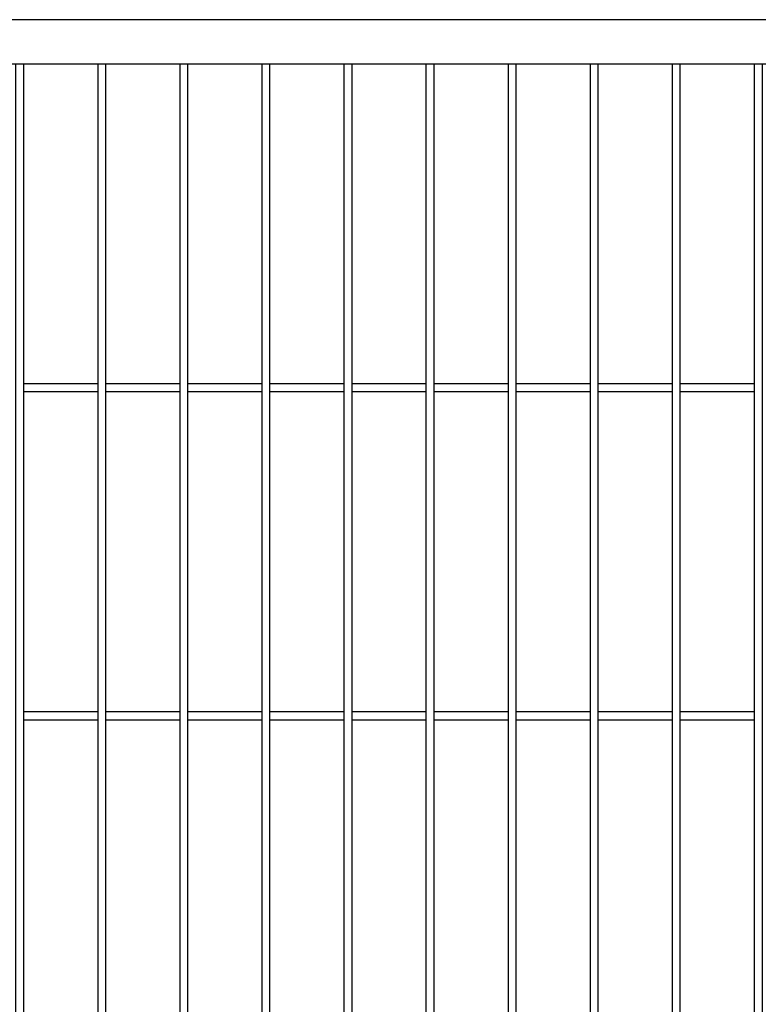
# Model space of a CAD drawing. Header units: inches. Extents: x 43593 to 117387, y -66787 to -26237.
# Tile 280 of 340: x 51089 to 51179, y -27660 to -27540. Entities that reach past the tile are written whole.
import ezdxf

# ---------------------------------------------------------------- set-up
doc = ezdxf.new("R2010")
doc.units = ezdxf.units.IN
doc.header["$MEASUREMENT"] = 0
doc.layers.add('AW OGRODZENIA', color=253, linetype='Continuous')

msp = doc.modelspace()

# ---------------------------------------------------------------- linework, layer by layer
at = {"layer": 'AW OGRODZENIA'}
for p, q in [((51089.776, -27584.469), (51098.784, -27584.469)), ((51089.776, -27584.469), (51098.784, -27584.469)), ((51089.776, -27584.469), (51098.784, -27584.469)), ((51089.776, -27584.469), (51098.784, -27584.469)), ((51089.776, -27584.469), (51098.784, -27584.469)), ((51089.776, -27584.469), (51098.784, -27584.469)), ((51089.776, -27584.469), (51098.784, -27584.469)), ((51089.776, -27584.469), (51098.784, -27584.469)), ((51089.776, -27584.469), (51098.784, -27584.469)), ((51089.776, -27584.469), (51098.784, -27584.469)), ((51089.776, -27584.469), (51098.784, -27584.469)), ((51089.776, -27584.469), (51098.784, -27584.469)), ((51089.776, -27584.469), (51098.784, -27584.469)), ((51089.776, -27584.469), (51098.784, -27584.469)), ((51089.776, -27584.469), (51098.784, -27584.469)), ((51089.776, -27584.469), (51098.784, -27584.469)), ((51089.776, -27584.469), (51098.784, -27584.469)), ((51089.776, -27584.469), (51098.784, -27584.469)), ((51089.776, -27584.469), (51098.784, -27584.469)), ((51089.776, -27584.469), (51098.784, -27584.469)), ((51089.776, -27584.469), (51098.784, -27584.469)), ((51089.776, -27584.469), (51098.784, -27584.469)), ((51089.776, -27584.469), (51098.784, -27584.469)), ((51089.776, -27584.469), (51098.784, -27584.469)), ((51089.776, -27584.469), (51098.784, -27584.469)), ((51089.776, -27585.469), (51098.784, -27585.469)), ((51089.776, -27585.469), (51098.784, -27585.469)), ((51089.776, -27585.469), (51098.784, -27585.469)), ((51089.776, -27585.469), (51098.784, -27585.469)), ((51089.776, -27585.469), (51098.784, -27585.469)), ((51089.776, -27585.469), (51098.784, -27585.469)), ((51089.776, -27585.469), (51098.784, -27585.469)), ((51089.776, -27585.469), (51098.784, -27585.469)), ((51089.776, -27585.469), (51098.784, -27585.469)), ((51089.776, -27585.469), (51098.784, -27585.469)), ((51089.776, -27585.469), (51098.784, -27585.469)), ((51089.776, -27585.469), (51098.784, -27585.469)), ((51089.776, -27585.469), (51098.784, -27585.469)), ((51089.776, -27585.469), (51098.784, -27585.469)), ((51089.776, -27585.469), (51098.784, -27585.469)), ((51089.776, -27585.469), (51098.784, -27585.469)), ((51089.776, -27585.469), (51098.784, -27585.469)), ((51089.776, -27585.469), (51098.784, -27585.469)), ((51089.776, -27585.469), (51098.784, -27585.469)), ((51089.776, -27585.469), (51098.784, -27585.469)), ((51089.776, -27585.469), (51098.784, -27585.469)), ((51089.776, -27585.469), (51098.784, -27585.469)), ((51089.776, -27585.469), (51098.784, -27585.469)), ((51089.776, -27585.469), (51098.784, -27585.469)), ((51089.776, -27585.469), (51098.784, -27585.469)), ((51099.776, -27584.469), (51108.784, -27584.469)), ((51099.776, -27584.469), (51108.784, -27584.469)), ((51099.776, -27584.469), (51108.784, -27584.469)), ((51099.776, -27584.469), (51108.784, -27584.469)), ((51099.776, -27584.469), (51108.784, -27584.469)), ((51099.776, -27584.469), (51108.784, -27584.469)), ((51099.776, -27584.469), (51108.784, -27584.469)), ((51099.776, -27584.469), (51108.784, -27584.469)), ((51099.776, -27584.469), (51108.784, -27584.469)), ((51099.776, -27584.469), (51108.784, -27584.469)), ((51099.776, -27584.469), (51108.784, -27584.469)), ((51099.776, -27584.469), (51108.784, -27584.469)), ((51099.776, -27584.469), (51108.784, -27584.469)), ((51099.776, -27584.469), (51108.784, -27584.469)), ((51099.776, -27584.469), (51108.784, -27584.469)), ((51099.776, -27584.469), (51108.784, -27584.469)), ((51099.776, -27584.469), (51108.784, -27584.469)), ((51099.776, -27584.469), (51108.784, -27584.469)), ((51099.776, -27584.469), (51108.784, -27584.469)), ((51099.776, -27584.469), (51108.784, -27584.469)), ((51099.776, -27584.469), (51108.784, -27584.469)), ((51099.776, -27584.469), (51108.784, -27584.469)), ((51099.776, -27584.469), (51108.784, -27584.469)), ((51099.776, -27584.469), (51108.784, -27584.469)), ((51099.776, -27584.469), (51108.784, -27584.469)), ((51099.776, -27585.469), (51108.784, -27585.469)), ((51099.776, -27585.469), (51108.784, -27585.469)), ((51099.776, -27585.469), (51108.784, -27585.469)), ((51099.776, -27585.469), (51108.784, -27585.469)), ((51099.776, -27585.469), (51108.784, -27585.469)), ((51099.776, -27585.469), (51108.784, -27585.469)), ((51099.776, -27585.469), (51108.784, -27585.469)), ((51099.776, -27585.469), (51108.784, -27585.469)), ((51099.776, -27585.469), (51108.784, -27585.469)), ((51099.776, -27585.469), (51108.784, -27585.469)), ((51099.776, -27585.469), (51108.784, -27585.469)), ((51099.776, -27585.469), (51108.784, -27585.469)), ((51099.776, -27585.469), (51108.784, -27585.469)), ((51099.776, -27585.469), (51108.784, -27585.469)), ((51099.776, -27585.469), (51108.784, -27585.469)), ((51099.776, -27585.469), (51108.784, -27585.469)), ((51099.776, -27585.469), (51108.784, -27585.469)), ((51099.776, -27585.469), (51108.784, -27585.469)), ((51099.776, -27585.469), (51108.784, -27585.469)), ((51099.776, -27585.469), (51108.784, -27585.469)), ((51099.776, -27585.469), (51108.784, -27585.469)), ((51099.776, -27585.469), (51108.784, -27585.469)), ((51099.776, -27585.469), (51108.784, -27585.469)), ((51099.776, -27585.469), (51108.784, -27585.469)), ((51099.776, -27585.469), (51108.784, -27585.469)), ((51109.776, -27584.469), (51118.784, -27584.469)), ((51109.776, -27584.469), (51118.784, -27584.469)), ((51109.776, -27584.469), (51118.784, -27584.469)), ((51109.776, -27584.469), (51118.784, -27584.469)), ((51109.776, -27584.469), (51118.784, -27584.469)), ((51109.776, -27584.469), (51118.784, -27584.469)), ((51109.776, -27584.469), (51118.784, -27584.469)), ((51109.776, -27584.469), (51118.784, -27584.469)), ((51109.776, -27584.469), (51118.784, -27584.469)), ((51109.776, -27584.469), (51118.784, -27584.469)), ((51109.776, -27584.469), (51118.784, -27584.469)), ((51109.776, -27584.469), (51118.784, -27584.469)), ((51109.776, -27584.469), (51118.784, -27584.469)), ((51109.776, -27584.469), (51118.784, -27584.469)), ((51109.776, -27584.469), (51118.784, -27584.469)), ((51109.776, -27584.469), (51118.784, -27584.469)), ((51109.776, -27584.469), (51118.784, -27584.469)), ((51109.776, -27584.469), (51118.784, -27584.469)), ((51109.776, -27584.469), (51118.784, -27584.469)), ((51109.776, -27584.469), (51118.784, -27584.469)), ((51109.776, -27584.469), (51118.784, -27584.469)), ((51109.776, -27584.469), (51118.784, -27584.469)), ((51109.776, -27584.469), (51118.784, -27584.469)), ((51109.776, -27584.469), (51118.784, -27584.469)), ((51109.776, -27584.469), (51118.784, -27584.469)), ((51109.776, -27585.469), (51118.784, -27585.469)), ((51109.776, -27585.469), (51118.784, -27585.469)), ((51109.776, -27585.469), (51118.784, -27585.469)), ((51109.776, -27585.469), (51118.784, -27585.469)), ((51109.776, -27585.469), (51118.784, -27585.469)), ((51109.776, -27585.469), (51118.784, -27585.469)), ((51109.776, -27585.469), (51118.784, -27585.469)), ((51109.776, -27585.469), (51118.784, -27585.469)), ((51109.776, -27585.469), (51118.784, -27585.469)), ((51109.776, -27585.469), (51118.784, -27585.469)), ((51109.776, -27585.469), (51118.784, -27585.469)), ((51109.776, -27585.469), (51118.784, -27585.469)), ((51109.776, -27585.469), (51118.784, -27585.469)), ((51109.776, -27585.469), (51118.784, -27585.469)), ((51109.776, -27585.469), (51118.784, -27585.469)), ((51109.776, -27585.469), (51118.784, -27585.469)), ((51109.776, -27585.469), (51118.784, -27585.469)), ((51109.776, -27585.469), (51118.784, -27585.469)), ((51109.776, -27585.469), (51118.784, -27585.469)), ((51109.776, -27585.469), (51118.784, -27585.469)), ((51109.776, -27585.469), (51118.784, -27585.469)), ((51109.776, -27585.469), (51118.784, -27585.469)), ((51109.776, -27585.469), (51118.784, -27585.469)), ((51109.776, -27585.469), (51118.784, -27585.469)), ((51109.776, -27585.469), (51118.784, -27585.469)), ((51119.776, -27584.469), (51128.784, -27584.469)), ((51119.776, -27584.469), (51128.784, -27584.469)), ((51119.776, -27584.469), (51128.784, -27584.469)), ((51119.776, -27584.469), (51128.784, -27584.469)), ((51119.776, -27584.469), (51128.784, -27584.469)), ((51119.776, -27584.469), (51128.784, -27584.469)), ((51119.776, -27584.469), (51128.784, -27584.469)), ((51119.776, -27584.469), (51128.784, -27584.469)), ((51119.776, -27584.469), (51128.784, -27584.469)), ((51119.776, -27584.469), (51128.784, -27584.469)), ((51119.776, -27584.469), (51128.784, -27584.469)), ((51119.776, -27584.469), (51128.784, -27584.469)), ((51119.776, -27584.469), (51128.784, -27584.469)), ((51119.776, -27584.469), (51128.784, -27584.469)), ((51119.776, -27584.469), (51128.784, -27584.469)), ((51119.776, -27584.469), (51128.784, -27584.469)), ((51119.776, -27584.469), (51128.784, -27584.469)), ((51119.776, -27584.469), (51128.784, -27584.469)), ((51119.776, -27584.469), (51128.784, -27584.469)), ((51119.776, -27584.469), (51128.784, -27584.469)), ((51119.776, -27584.469), (51128.784, -27584.469)), ((51119.776, -27584.469), (51128.784, -27584.469)), ((51119.776, -27584.469), (51128.784, -27584.469)), ((51119.776, -27584.469), (51128.784, -27584.469)), ((51119.776, -27584.469), (51128.784, -27584.469)), ((51119.776, -27585.469), (51128.784, -27585.469)), ((51119.776, -27585.469), (51128.784, -27585.469)), ((51119.776, -27585.469), (51128.784, -27585.469)), ((51119.776, -27585.469), (51128.784, -27585.469)), ((51119.776, -27585.469), (51128.784, -27585.469)), ((51119.776, -27585.469), (51128.784, -27585.469)), ((51119.776, -27585.469), (51128.784, -27585.469)), ((51119.776, -27585.469), (51128.784, -27585.469)), ((51119.776, -27585.469), (51128.784, -27585.469)), ((51119.776, -27585.469), (51128.784, -27585.469)), ((51119.776, -27585.469), (51128.784, -27585.469)), ((51119.776, -27585.469), (51128.784, -27585.469)), ((51119.776, -27585.469), (51128.784, -27585.469)), ((51119.776, -27585.469), (51128.784, -27585.469)), ((51119.776, -27585.469), (51128.784, -27585.469)), ((51119.776, -27585.469), (51128.784, -27585.469)), ((51119.776, -27585.469), (51128.784, -27585.469)), ((51119.776, -27585.469), (51128.784, -27585.469)), ((51119.776, -27585.469), (51128.784, -27585.469)), ((51119.776, -27585.469), (51128.784, -27585.469)), ((51119.776, -27585.469), (51128.784, -27585.469)), ((51119.776, -27585.469), (51128.784, -27585.469)), ((51119.776, -27585.469), (51128.784, -27585.469)), ((51119.776, -27585.469), (51128.784, -27585.469)), ((51119.776, -27585.469), (51128.784, -27585.469)), ((51129.776, -27584.469), (51138.784, -27584.469)), ((51129.776, -27584.469), (51138.784, -27584.469)), ((51129.776, -27584.469), (51138.784, -27584.469)), ((51129.776, -27584.469), (51138.784, -27584.469)), ((51129.776, -27584.469), (51138.784, -27584.469)), ((51129.776, -27584.469), (51138.784, -27584.469)), ((51129.776, -27584.469), (51138.784, -27584.469)), ((51129.776, -27584.469), (51138.784, -27584.469)), ((51129.776, -27584.469), (51138.784, -27584.469)), ((51129.776, -27584.469), (51138.784, -27584.469)), ((51129.776, -27584.469), (51138.784, -27584.469)), ((51129.776, -27584.469), (51138.784, -27584.469)), ((51129.776, -27584.469), (51138.784, -27584.469)), ((51129.776, -27584.469), (51138.784, -27584.469)), ((51129.776, -27584.469), (51138.784, -27584.469)), ((51129.776, -27584.469), (51138.784, -27584.469)), ((51129.776, -27584.469), (51138.784, -27584.469)), ((51129.776, -27584.469), (51138.784, -27584.469)), ((51129.776, -27584.469), (51138.784, -27584.469)), ((51129.776, -27584.469), (51138.784, -27584.469)), ((51129.776, -27584.469), (51138.784, -27584.469)), ((51129.776, -27584.469), (51138.784, -27584.469)), ((51129.776, -27584.469), (51138.784, -27584.469)), ((51129.776, -27584.469), (51138.784, -27584.469)), ((51129.776, -27584.469), (51138.784, -27584.469)), ((51129.776, -27585.469), (51138.784, -27585.469)), ((51129.776, -27585.469), (51138.784, -27585.469)), ((51129.776, -27585.469), (51138.784, -27585.469)), ((51129.776, -27585.469), (51138.784, -27585.469)), ((51129.776, -27585.469), (51138.784, -27585.469)), ((51129.776, -27585.469), (51138.784, -27585.469)), ((51129.776, -27585.469), (51138.784, -27585.469)), ((51129.776, -27585.469), (51138.784, -27585.469)), ((51129.776, -27585.469), (51138.784, -27585.469)), ((51129.776, -27585.469), (51138.784, -27585.469)), ((51129.776, -27585.469), (51138.784, -27585.469)), ((51129.776, -27585.469), (51138.784, -27585.469)), ((51129.776, -27585.469), (51138.784, -27585.469)), ((51129.776, -27585.469), (51138.784, -27585.469)), ((51129.776, -27585.469), (51138.784, -27585.469)), ((51129.776, -27585.469), (51138.784, -27585.469)), ((51129.776, -27585.469), (51138.784, -27585.469)), ((51129.776, -27585.469), (51138.784, -27585.469)), ((51129.776, -27585.469), (51138.784, -27585.469)), ((51129.776, -27585.469), (51138.784, -27585.469)), ((51129.776, -27585.469), (51138.784, -27585.469)), ((51129.776, -27585.469), (51138.784, -27585.469)), ((51129.776, -27585.469), (51138.784, -27585.469)), ((51129.776, -27585.469), (51138.784, -27585.469)), ((51129.776, -27585.469), (51138.784, -27585.469)), ((51139.776, -27584.469), (51148.784, -27584.469)), ((51139.776, -27584.469), (51148.784, -27584.469)), ((51139.776, -27584.469), (51148.784, -27584.469)), ((51139.776, -27584.469), (51148.784, -27584.469)), ((51139.776, -27584.469), (51148.784, -27584.469)), ((51139.776, -27584.469), (51148.784, -27584.469)), ((51139.776, -27584.469), (51148.784, -27584.469)), ((51139.776, -27584.469), (51148.784, -27584.469)), ((51139.776, -27584.469), (51148.784, -27584.469)), ((51139.776, -27584.469), (51148.784, -27584.469)), ((51139.776, -27584.469), (51148.784, -27584.469)), ((51139.776, -27584.469), (51148.784, -27584.469)), ((51139.776, -27584.469), (51148.784, -27584.469)), ((51139.776, -27584.469), (51148.784, -27584.469)), ((51139.776, -27584.469), (51148.784, -27584.469)), ((51139.776, -27584.469), (51148.784, -27584.469)), ((51139.776, -27584.469), (51148.784, -27584.469)), ((51139.776, -27584.469), (51148.784, -27584.469)), ((51139.776, -27584.469), (51148.784, -27584.469)), ((51139.776, -27584.469), (51148.784, -27584.469)), ((51139.776, -27584.469), (51148.784, -27584.469)), ((51139.776, -27584.469), (51148.784, -27584.469)), ((51139.776, -27584.469), (51148.784, -27584.469)), ((51139.776, -27584.469), (51148.784, -27584.469)), ((51139.776, -27584.469), (51148.784, -27584.469)), ((51139.776, -27585.469), (51148.784, -27585.469)), ((51139.776, -27585.469), (51148.784, -27585.469)), ((51139.776, -27585.469), (51148.784, -27585.469)), ((51139.776, -27585.469), (51148.784, -27585.469)), ((51139.776, -27585.469), (51148.784, -27585.469)), ((51139.776, -27585.469), (51148.784, -27585.469)), ((51139.776, -27585.469), (51148.784, -27585.469)), ((51139.776, -27585.469), (51148.784, -27585.469)), ((51139.776, -27585.469), (51148.784, -27585.469)), ((51139.776, -27585.469), (51148.784, -27585.469)), ((51139.776, -27585.469), (51148.784, -27585.469)), ((51139.776, -27585.469), (51148.784, -27585.469)), ((51139.776, -27585.469), (51148.784, -27585.469)), ((51139.776, -27585.469), (51148.784, -27585.469)), ((51139.776, -27585.469), (51148.784, -27585.469)), ((51139.776, -27585.469), (51148.784, -27585.469)), ((51139.776, -27585.469), (51148.784, -27585.469)), ((51139.776, -27585.469), (51148.784, -27585.469)), ((51139.776, -27585.469), (51148.784, -27585.469)), ((51139.776, -27585.469), (51148.784, -27585.469)), ((51139.776, -27585.469), (51148.784, -27585.469)), ((51139.776, -27585.469), (51148.784, -27585.469)), ((51139.776, -27585.469), (51148.784, -27585.469)), ((51139.776, -27585.469), (51148.784, -27585.469)), ((51139.776, -27585.469), (51148.784, -27585.469)), ((51149.776, -27584.469), (51158.784, -27584.469)), ((51149.776, -27584.469), (51158.784, -27584.469)), ((51149.776, -27584.469), (51158.784, -27584.469)), ((51149.776, -27584.469), (51158.784, -27584.469)), ((51149.776, -27584.469), (51158.784, -27584.469)), ((51149.776, -27584.469), (51158.784, -27584.469)), ((51149.776, -27584.469), (51158.784, -27584.469)), ((51149.776, -27584.469), (51158.784, -27584.469)), ((51149.776, -27584.469), (51158.784, -27584.469)), ((51149.776, -27584.469), (51158.784, -27584.469)), ((51149.776, -27584.469), (51158.784, -27584.469)), ((51149.776, -27584.469), (51158.784, -27584.469)), ((51149.776, -27584.469), (51158.784, -27584.469)), ((51149.776, -27584.469), (51158.784, -27584.469)), ((51149.776, -27584.469), (51158.784, -27584.469)), ((51149.776, -27584.469), (51158.784, -27584.469)), ((51149.776, -27584.469), (51158.784, -27584.469)), ((51149.776, -27584.469), (51158.784, -27584.469)), ((51149.776, -27584.469), (51158.784, -27584.469)), ((51149.776, -27584.469), (51158.784, -27584.469)), ((51149.776, -27584.469), (51158.784, -27584.469)), ((51149.776, -27584.469), (51158.784, -27584.469)), ((51149.776, -27584.469), (51158.784, -27584.469)), ((51149.776, -27584.469), (51158.784, -27584.469)), ((51149.776, -27584.469), (51158.784, -27584.469)), ((51149.776, -27585.469), (51158.784, -27585.469)), ((51149.776, -27585.469), (51158.784, -27585.469)), ((51149.776, -27585.469), (51158.784, -27585.469)), ((51149.776, -27585.469), (51158.784, -27585.469)), ((51149.776, -27585.469), (51158.784, -27585.469)), ((51149.776, -27585.469), (51158.784, -27585.469)), ((51149.776, -27585.469), (51158.784, -27585.469)), ((51149.776, -27585.469), (51158.784, -27585.469)), ((51149.776, -27585.469), (51158.784, -27585.469)), ((51149.776, -27585.469), (51158.784, -27585.469)), ((51149.776, -27585.469), (51158.784, -27585.469)), ((51149.776, -27585.469), (51158.784, -27585.469)), ((51149.776, -27585.469), (51158.784, -27585.469)), ((51149.776, -27585.469), (51158.784, -27585.469)), ((51149.776, -27585.469), (51158.784, -27585.469)), ((51149.776, -27585.469), (51158.784, -27585.469)), ((51149.776, -27585.469), (51158.784, -27585.469)), ((51149.776, -27585.469), (51158.784, -27585.469)), ((51149.776, -27585.469), (51158.784, -27585.469)), ((51149.776, -27585.469), (51158.784, -27585.469)), ((51149.776, -27585.469), (51158.784, -27585.469)), ((51149.776, -27585.469), (51158.784, -27585.469)), ((51149.776, -27585.469), (51158.784, -27585.469)), ((51149.776, -27585.469), (51158.784, -27585.469)), ((51149.776, -27585.469), (51158.784, -27585.469)), ((51159.776, -27584.469), (51168.784, -27584.469)), ((51159.776, -27584.469), (51168.784, -27584.469)), ((51159.776, -27584.469), (51168.784, -27584.469)), ((51159.776, -27584.469), (51168.784, -27584.469)), ((51159.776, -27584.469), (51168.784, -27584.469)), ((51159.776, -27584.469), (51168.784, -27584.469)), ((51159.776, -27584.469), (51168.784, -27584.469)), ((51159.776, -27584.469), (51168.784, -27584.469)), ((51159.776, -27584.469), (51168.784, -27584.469)), ((51159.776, -27584.469), (51168.784, -27584.469)), ((51159.776, -27584.469), (51168.784, -27584.469)), ((51159.776, -27584.469), (51168.784, -27584.469)), ((51159.776, -27584.469), (51168.784, -27584.469)), ((51159.776, -27584.469), (51168.784, -27584.469)), ((51159.776, -27584.469), (51168.784, -27584.469)), ((51159.776, -27584.469), (51168.784, -27584.469)), ((51159.776, -27584.469), (51168.784, -27584.469)), ((51159.776, -27584.469), (51168.784, -27584.469)), ((51159.776, -27584.469), (51168.784, -27584.469)), ((51159.776, -27584.469), (51168.784, -27584.469)), ((51159.776, -27584.469), (51168.784, -27584.469)), ((51159.776, -27584.469), (51168.784, -27584.469)), ((51159.776, -27584.469), (51168.784, -27584.469)), ((51159.776, -27584.469), (51168.784, -27584.469)), ((51159.776, -27584.469), (51168.784, -27584.469)), ((51159.776, -27585.469), (51168.784, -27585.469)), ((51159.776, -27585.469), (51168.784, -27585.469)), ((51159.776, -27585.469), (51168.784, -27585.469)), ((51159.776, -27585.469), (51168.784, -27585.469)), ((51159.776, -27585.469), (51168.784, -27585.469)), ((51159.776, -27585.469), (51168.784, -27585.469)), ((51159.776, -27585.469), (51168.784, -27585.469)), ((51159.776, -27585.469), (51168.784, -27585.469)), ((51159.776, -27585.469), (51168.784, -27585.469)), ((51159.776, -27585.469), (51168.784, -27585.469)), ((51159.776, -27585.469), (51168.784, -27585.469)), ((51159.776, -27585.469), (51168.784, -27585.469)), ((51159.776, -27585.469), (51168.784, -27585.469)), ((51159.776, -27585.469), (51168.784, -27585.469)), ((51159.776, -27585.469), (51168.784, -27585.469)), ((51159.776, -27585.469), (51168.784, -27585.469)), ((51159.776, -27585.469), (51168.784, -27585.469)), ((51159.776, -27585.469), (51168.784, -27585.469)), ((51159.776, -27585.469), (51168.784, -27585.469)), ((51159.776, -27585.469), (51168.784, -27585.469)), ((51159.776, -27585.469), (51168.784, -27585.469)), ((51159.776, -27585.469), (51168.784, -27585.469)), ((51159.776, -27585.469), (51168.784, -27585.469)), ((51159.776, -27585.469), (51168.784, -27585.469)), ((51159.776, -27585.469), (51168.784, -27585.469)), ((51169.776, -27584.469), (51178.784, -27584.469)), ((51169.776, -27584.469), (51178.784, -27584.469)), ((51169.776, -27584.469), (51178.784, -27584.469)), ((51169.776, -27584.469), (51178.784, -27584.469)), ((51169.776, -27584.469), (51178.784, -27584.469)), ((51169.776, -27584.469), (51178.784, -27584.469)), ((51169.776, -27584.469), (51178.784, -27584.469)), ((51169.776, -27584.469), (51178.784, -27584.469)), ((51169.776, -27584.469), (51178.784, -27584.469)), ((51169.776, -27584.469), (51178.784, -27584.469)), ((51169.776, -27584.469), (51178.784, -27584.469)), ((51169.776, -27584.469), (51178.784, -27584.469)), ((51169.776, -27584.469), (51178.784, -27584.469)), ((51169.776, -27584.469), (51178.784, -27584.469)), ((51169.776, -27584.469), (51178.784, -27584.469)), ((51169.776, -27584.469), (51178.784, -27584.469)), ((51169.776, -27584.469), (51178.784, -27584.469)), ((51169.776, -27584.469), (51178.784, -27584.469)), ((51169.776, -27584.469), (51178.784, -27584.469)), ((51169.776, -27584.469), (51178.784, -27584.469)), ((51169.776, -27584.469), (51178.784, -27584.469)), ((51169.776, -27584.469), (51178.784, -27584.469)), ((51169.776, -27584.469), (51178.784, -27584.469)), ((51169.776, -27584.469), (51178.784, -27584.469)), ((51169.776, -27584.469), (51178.784, -27584.469)), ((51169.776, -27585.469), (51178.784, -27585.469)), ((51169.776, -27585.469), (51178.784, -27585.469)), ((51169.776, -27585.469), (51178.784, -27585.469)), ((51169.776, -27585.469), (51178.784, -27585.469)), ((51169.776, -27585.469), (51178.784, -27585.469)), ((51169.776, -27585.469), (51178.784, -27585.469)), ((51169.776, -27585.469), (51178.784, -27585.469)), ((51169.776, -27585.469), (51178.784, -27585.469)), ((51169.776, -27585.469), (51178.784, -27585.469)), ((51169.776, -27585.469), (51178.784, -27585.469)), ((51169.776, -27585.469), (51178.784, -27585.469)), ((51169.776, -27585.469), (51178.784, -27585.469)), ((51169.776, -27585.469), (51178.784, -27585.469)), ((51169.776, -27585.469), (51178.784, -27585.469)), ((51169.776, -27585.469), (51178.784, -27585.469)), ((51169.776, -27585.469), (51178.784, -27585.469)), ((51169.776, -27585.469), (51178.784, -27585.469)), ((51169.776, -27585.469), (51178.784, -27585.469)), ((51169.776, -27585.469), (51178.784, -27585.469)), ((51169.776, -27585.469), (51178.784, -27585.469)), ((51169.776, -27585.469), (51178.784, -27585.469)), ((51169.776, -27585.469), (51178.784, -27585.469)), ((51169.776, -27585.469), (51178.784, -27585.469)), ((51169.776, -27585.469), (51178.784, -27585.469)), ((51169.776, -27585.469), (51178.784, -27585.469)), ((51089.776, -27624.469), (51098.784, -27624.469)), ((51089.776, -27624.469), (51098.784, -27624.469)), ((51089.776, -27624.469), (51098.784, -27624.469)), ((51089.776, -27624.469), (51098.784, -27624.469)), ((51089.776, -27624.469), (51098.784, -27624.469)), ((51089.776, -27624.469), (51098.784, -27624.469)), ((51089.776, -27624.469), (51098.784, -27624.469)), ((51089.776, -27624.469), (51098.784, -27624.469)), ((51089.776, -27624.469), (51098.784, -27624.469)), ((51089.776, -27624.469), (51098.784, -27624.469)), ((51089.776, -27624.469), (51098.784, -27624.469)), ((51089.776, -27624.469), (51098.784, -27624.469)), ((51089.776, -27624.469), (51098.784, -27624.469)), ((51089.776, -27624.469), (51098.784, -27624.469)), ((51089.776, -27624.469), (51098.784, -27624.469)), ((51089.776, -27624.469), (51098.784, -27624.469)), ((51089.776, -27624.469), (51098.784, -27624.469)), ((51089.776, -27624.469), (51098.784, -27624.469)), ((51089.776, -27624.469), (51098.784, -27624.469)), ((51089.776, -27624.469), (51098.784, -27624.469)), ((51089.776, -27624.469), (51098.784, -27624.469)), ((51089.776, -27624.469), (51098.784, -27624.469)), ((51089.776, -27624.469), (51098.784, -27624.469)), ((51089.776, -27624.469), (51098.784, -27624.469)), ((51089.776, -27624.469), (51098.784, -27624.469)), ((51099.776, -27624.469), (51108.784, -27624.469)), ((51099.776, -27624.469), (51108.784, -27624.469)), ((51099.776, -27624.469), (51108.784, -27624.469)), ((51099.776, -27624.469), (51108.784, -27624.469)), ((51099.776, -27624.469), (51108.784, -27624.469)), ((51099.776, -27624.469), (51108.784, -27624.469)), ((51099.776, -27624.469), (51108.784, -27624.469)), ((51099.776, -27624.469), (51108.784, -27624.469)), ((51099.776, -27624.469), (51108.784, -27624.469)), ((51099.776, -27624.469), (51108.784, -27624.469)), ((51099.776, -27624.469), (51108.784, -27624.469)), ((51099.776, -27624.469), (51108.784, -27624.469)), ((51099.776, -27624.469), (51108.784, -27624.469)), ((51099.776, -27624.469), (51108.784, -27624.469)), ((51099.776, -27624.469), (51108.784, -27624.469)), ((51099.776, -27624.469), (51108.784, -27624.469)), ((51099.776, -27624.469), (51108.784, -27624.469)), ((51099.776, -27624.469), (51108.784, -27624.469)), ((51099.776, -27624.469), (51108.784, -27624.469)), ((51099.776, -27624.469), (51108.784, -27624.469)), ((51099.776, -27624.469), (51108.784, -27624.469)), ((51099.776, -27624.469), (51108.784, -27624.469)), ((51099.776, -27624.469), (51108.784, -27624.469)), ((51099.776, -27624.469), (51108.784, -27624.469)), ((51099.776, -27624.469), (51108.784, -27624.469)), ((51109.776, -27624.469), (51118.784, -27624.469)), ((51109.776, -27624.469), (51118.784, -27624.469)), ((51109.776, -27624.469), (51118.784, -27624.469)), ((51109.776, -27624.469), (51118.784, -27624.469)), ((51109.776, -27624.469), (51118.784, -27624.469)), ((51109.776, -27624.469), (51118.784, -27624.469)), ((51109.776, -27624.469), (51118.784, -27624.469)), ((51109.776, -27624.469), (51118.784, -27624.469)), ((51109.776, -27624.469), (51118.784, -27624.469)), ((51109.776, -27624.469), (51118.784, -27624.469)), ((51109.776, -27624.469), (51118.784, -27624.469)), ((51109.776, -27624.469), (51118.784, -27624.469)), ((51109.776, -27624.469), (51118.784, -27624.469)), ((51109.776, -27624.469), (51118.784, -27624.469)), ((51109.776, -27624.469), (51118.784, -27624.469)), ((51109.776, -27624.469), (51118.784, -27624.469)), ((51109.776, -27624.469), (51118.784, -27624.469)), ((51109.776, -27624.469), (51118.784, -27624.469)), ((51109.776, -27624.469), (51118.784, -27624.469)), ((51109.776, -27624.469), (51118.784, -27624.469)), ((51109.776, -27624.469), (51118.784, -27624.469)), ((51109.776, -27624.469), (51118.784, -27624.469)), ((51109.776, -27624.469), (51118.784, -27624.469)), ((51109.776, -27624.469), (51118.784, -27624.469)), ((51109.776, -27624.469), (51118.784, -27624.469)), ((51119.776, -27624.469), (51128.784, -27624.469)), ((51119.776, -27624.469), (51128.784, -27624.469)), ((51119.776, -27624.469), (51128.784, -27624.469)), ((51119.776, -27624.469), (51128.784, -27624.469)), ((51119.776, -27624.469), (51128.784, -27624.469)), ((51119.776, -27624.469), (51128.784, -27624.469)), ((51119.776, -27624.469), (51128.784, -27624.469)), ((51119.776, -27624.469), (51128.784, -27624.469)), ((51119.776, -27624.469), (51128.784, -27624.469)), ((51119.776, -27624.469), (51128.784, -27624.469)), ((51119.776, -27624.469), (51128.784, -27624.469)), ((51119.776, -27624.469), (51128.784, -27624.469)), ((51119.776, -27624.469), (51128.784, -27624.469)), ((51119.776, -27624.469), (51128.784, -27624.469)), ((51119.776, -27624.469), (51128.784, -27624.469)), ((51119.776, -27624.469), (51128.784, -27624.469)), ((51119.776, -27624.469), (51128.784, -27624.469)), ((51119.776, -27624.469), (51128.784, -27624.469)), ((51119.776, -27624.469), (51128.784, -27624.469)), ((51119.776, -27624.469), (51128.784, -27624.469)), ((51119.776, -27624.469), (51128.784, -27624.469)), ((51119.776, -27624.469), (51128.784, -27624.469)), ((51119.776, -27624.469), (51128.784, -27624.469)), ((51119.776, -27624.469), (51128.784, -27624.469)), ((51119.776, -27624.469), (51128.784, -27624.469)), ((51129.776, -27624.469), (51138.784, -27624.469)), ((51129.776, -27624.469), (51138.784, -27624.469)), ((51129.776, -27624.469), (51138.784, -27624.469)), ((51129.776, -27624.469), (51138.784, -27624.469)), ((51129.776, -27624.469), (51138.784, -27624.469)), ((51129.776, -27624.469), (51138.784, -27624.469)), ((51129.776, -27624.469), (51138.784, -27624.469)), ((51129.776, -27624.469), (51138.784, -27624.469)), ((51129.776, -27624.469), (51138.784, -27624.469)), ((51129.776, -27624.469), (51138.784, -27624.469)), ((51129.776, -27624.469), (51138.784, -27624.469)), ((51129.776, -27624.469), (51138.784, -27624.469)), ((51129.776, -27624.469), (51138.784, -27624.469)), ((51129.776, -27624.469), (51138.784, -27624.469)), ((51129.776, -27624.469), (51138.784, -27624.469)), ((51129.776, -27624.469), (51138.784, -27624.469)), ((51129.776, -27624.469), (51138.784, -27624.469)), ((51129.776, -27624.469), (51138.784, -27624.469)), ((51129.776, -27624.469), (51138.784, -27624.469)), ((51129.776, -27624.469), (51138.784, -27624.469)), ((51129.776, -27624.469), (51138.784, -27624.469)), ((51129.776, -27624.469), (51138.784, -27624.469)), ((51129.776, -27624.469), (51138.784, -27624.469)), ((51129.776, -27624.469), (51138.784, -27624.469)), ((51129.776, -27624.469), (51138.784, -27624.469)), ((51139.776, -27624.469), (51148.784, -27624.469)), ((51139.776, -27624.469), (51148.784, -27624.469)), ((51139.776, -27624.469), (51148.784, -27624.469)), ((51139.776, -27624.469), (51148.784, -27624.469)), ((51139.776, -27624.469), (51148.784, -27624.469)), ((51139.776, -27624.469), (51148.784, -27624.469)), ((51139.776, -27624.469), (51148.784, -27624.469)), ((51139.776, -27624.469), (51148.784, -27624.469)), ((51139.776, -27624.469), (51148.784, -27624.469)), ((51139.776, -27624.469), (51148.784, -27624.469)), ((51139.776, -27624.469), (51148.784, -27624.469)), ((51139.776, -27624.469), (51148.784, -27624.469)), ((51139.776, -27624.469), (51148.784, -27624.469)), ((51139.776, -27624.469), (51148.784, -27624.469)), ((51139.776, -27624.469), (51148.784, -27624.469)), ((51139.776, -27624.469), (51148.784, -27624.469)), ((51139.776, -27624.469), (51148.784, -27624.469)), ((51139.776, -27624.469), (51148.784, -27624.469)), ((51139.776, -27624.469), (51148.784, -27624.469)), ((51139.776, -27624.469), (51148.784, -27624.469)), ((51139.776, -27624.469), (51148.784, -27624.469)), ((51139.776, -27624.469), (51148.784, -27624.469)), ((51139.776, -27624.469), (51148.784, -27624.469)), ((51139.776, -27624.469), (51148.784, -27624.469)), ((51139.776, -27624.469), (51148.784, -27624.469)), ((51149.776, -27624.469), (51158.784, -27624.469)), ((51149.776, -27624.469), (51158.784, -27624.469)), ((51149.776, -27624.469), (51158.784, -27624.469)), ((51149.776, -27624.469), (51158.784, -27624.469)), ((51149.776, -27624.469), (51158.784, -27624.469)), ((51149.776, -27624.469), (51158.784, -27624.469)), ((51149.776, -27624.469), (51158.784, -27624.469)), ((51149.776, -27624.469), (51158.784, -27624.469)), ((51149.776, -27624.469), (51158.784, -27624.469)), ((51149.776, -27624.469), (51158.784, -27624.469)), ((51149.776, -27624.469), (51158.784, -27624.469)), ((51149.776, -27624.469), (51158.784, -27624.469)), ((51149.776, -27624.469), (51158.784, -27624.469)), ((51149.776, -27624.469), (51158.784, -27624.469)), ((51149.776, -27624.469), (51158.784, -27624.469)), ((51149.776, -27624.469), (51158.784, -27624.469)), ((51149.776, -27624.469), (51158.784, -27624.469)), ((51149.776, -27624.469), (51158.784, -27624.469)), ((51149.776, -27624.469), (51158.784, -27624.469)), ((51149.776, -27624.469), (51158.784, -27624.469)), ((51149.776, -27624.469), (51158.784, -27624.469)), ((51149.776, -27624.469), (51158.784, -27624.469)), ((51149.776, -27624.469), (51158.784, -27624.469)), ((51149.776, -27624.469), (51158.784, -27624.469)), ((51149.776, -27624.469), (51158.784, -27624.469)), ((51159.776, -27624.469), (51168.784, -27624.469)), ((51159.776, -27624.469), (51168.784, -27624.469)), ((51159.776, -27624.469), (51168.784, -27624.469)), ((51159.776, -27624.469), (51168.784, -27624.469)), ((51159.776, -27624.469), (51168.784, -27624.469)), ((51159.776, -27624.469), (51168.784, -27624.469)), ((51159.776, -27624.469), (51168.784, -27624.469)), ((51159.776, -27624.469), (51168.784, -27624.469)), ((51159.776, -27624.469), (51168.784, -27624.469)), ((51159.776, -27624.469), (51168.784, -27624.469)), ((51159.776, -27624.469), (51168.784, -27624.469)), ((51159.776, -27624.469), (51168.784, -27624.469)), ((51159.776, -27624.469), (51168.784, -27624.469)), ((51159.776, -27624.469), (51168.784, -27624.469)), ((51159.776, -27624.469), (51168.784, -27624.469)), ((51159.776, -27624.469), (51168.784, -27624.469)), ((51159.776, -27624.469), (51168.784, -27624.469)), ((51159.776, -27624.469), (51168.784, -27624.469)), ((51159.776, -27624.469), (51168.784, -27624.469)), ((51159.776, -27624.469), (51168.784, -27624.469)), ((51159.776, -27624.469), (51168.784, -27624.469)), ((51159.776, -27624.469), (51168.784, -27624.469)), ((51159.776, -27624.469), (51168.784, -27624.469)), ((51159.776, -27624.469), (51168.784, -27624.469)), ((51159.776, -27624.469), (51168.784, -27624.469)), ((51169.776, -27624.469), (51178.784, -27624.469)), ((51169.776, -27624.469), (51178.784, -27624.469)), ((51169.776, -27624.469), (51178.784, -27624.469)), ((51169.776, -27624.469), (51178.784, -27624.469)), ((51169.776, -27624.469), (51178.784, -27624.469)), ((51169.776, -27624.469), (51178.784, -27624.469)), ((51169.776, -27624.469), (51178.784, -27624.469)), ((51169.776, -27624.469), (51178.784, -27624.469)), ((51169.776, -27624.469), (51178.784, -27624.469)), ((51169.776, -27624.469), (51178.784, -27624.469)), ((51169.776, -27624.469), (51178.784, -27624.469)), ((51169.776, -27624.469), (51178.784, -27624.469)), ((51169.776, -27624.469), (51178.784, -27624.469)), ((51169.776, -27624.469), (51178.784, -27624.469)), ((51169.776, -27624.469), (51178.784, -27624.469)), ((51169.776, -27624.469), (51178.784, -27624.469)), ((51169.776, -27624.469), (51178.784, -27624.469)), ((51169.776, -27624.469), (51178.784, -27624.469)), ((51169.776, -27624.469), (51178.784, -27624.469)), ((51169.776, -27624.469), (51178.784, -27624.469)), ((51169.776, -27624.469), (51178.784, -27624.469)), ((51169.776, -27624.469), (51178.784, -27624.469)), ((51169.776, -27624.469), (51178.784, -27624.469)), ((51169.776, -27624.469), (51178.784, -27624.469)), ((51169.776, -27624.469), (51178.784, -27624.469)), ((51089.776, -27625.469), (51098.784, -27625.469)), ((51089.776, -27625.469), (51098.784, -27625.469)), ((51089.776, -27625.469), (51098.784, -27625.469)), ((51089.776, -27625.469), (51098.784, -27625.469)), ((51089.776, -27625.469), (51098.784, -27625.469)), ((51089.776, -27625.469), (51098.784, -27625.469)), ((51089.776, -27625.469), (51098.784, -27625.469)), ((51089.776, -27625.469), (51098.784, -27625.469)), ((51089.776, -27625.469), (51098.784, -27625.469)), ((51089.776, -27625.469), (51098.784, -27625.469)), ((51089.776, -27625.469), (51098.784, -27625.469)), ((51089.776, -27625.469), (51098.784, -27625.469)), ((51089.776, -27625.469), (51098.784, -27625.469)), ((51089.776, -27625.469), (51098.784, -27625.469)), ((51089.776, -27625.469), (51098.784, -27625.469)), ((51089.776, -27625.469), (51098.784, -27625.469)), ((51089.776, -27625.469), (51098.784, -27625.469)), ((51089.776, -27625.469), (51098.784, -27625.469)), ((51089.776, -27625.469), (51098.784, -27625.469)), ((51089.776, -27625.469), (51098.784, -27625.469)), ((51089.776, -27625.469), (51098.784, -27625.469)), ((51089.776, -27625.469), (51098.784, -27625.469)), ((51089.776, -27625.469), (51098.784, -27625.469)), ((51089.776, -27625.469), (51098.784, -27625.469)), ((51089.776, -27625.469), (51098.784, -27625.469)), ((51099.776, -27625.469), (51108.784, -27625.469)), ((51099.776, -27625.469), (51108.784, -27625.469)), ((51099.776, -27625.469), (51108.784, -27625.469)), ((51099.776, -27625.469), (51108.784, -27625.469)), ((51099.776, -27625.469), (51108.784, -27625.469)), ((51099.776, -27625.469), (51108.784, -27625.469)), ((51099.776, -27625.469), (51108.784, -27625.469)), ((51099.776, -27625.469), (51108.784, -27625.469)), ((51099.776, -27625.469), (51108.784, -27625.469)), ((51099.776, -27625.469), (51108.784, -27625.469)), ((51099.776, -27625.469), (51108.784, -27625.469)), ((51099.776, -27625.469), (51108.784, -27625.469)), ((51099.776, -27625.469), (51108.784, -27625.469)), ((51099.776, -27625.469), (51108.784, -27625.469)), ((51099.776, -27625.469), (51108.784, -27625.469)), ((51099.776, -27625.469), (51108.784, -27625.469)), ((51099.776, -27625.469), (51108.784, -27625.469)), ((51099.776, -27625.469), (51108.784, -27625.469)), ((51099.776, -27625.469), (51108.784, -27625.469)), ((51099.776, -27625.469), (51108.784, -27625.469)), ((51099.776, -27625.469), (51108.784, -27625.469)), ((51099.776, -27625.469), (51108.784, -27625.469)), ((51099.776, -27625.469), (51108.784, -27625.469)), ((51099.776, -27625.469), (51108.784, -27625.469)), ((51099.776, -27625.469), (51108.784, -27625.469)), ((51109.776, -27625.469), (51118.784, -27625.469)), ((51109.776, -27625.469), (51118.784, -27625.469)), ((51109.776, -27625.469), (51118.784, -27625.469)), ((51109.776, -27625.469), (51118.784, -27625.469)), ((51109.776, -27625.469), (51118.784, -27625.469)), ((51109.776, -27625.469), (51118.784, -27625.469)), ((51109.776, -27625.469), (51118.784, -27625.469)), ((51109.776, -27625.469), (51118.784, -27625.469)), ((51109.776, -27625.469), (51118.784, -27625.469)), ((51109.776, -27625.469), (51118.784, -27625.469)), ((51109.776, -27625.469), (51118.784, -27625.469)), ((51109.776, -27625.469), (51118.784, -27625.469)), ((51109.776, -27625.469), (51118.784, -27625.469)), ((51109.776, -27625.469), (51118.784, -27625.469)), ((51109.776, -27625.469), (51118.784, -27625.469)), ((51109.776, -27625.469), (51118.784, -27625.469)), ((51109.776, -27625.469), (51118.784, -27625.469)), ((51109.776, -27625.469), (51118.784, -27625.469)), ((51109.776, -27625.469), (51118.784, -27625.469)), ((51109.776, -27625.469), (51118.784, -27625.469)), ((51109.776, -27625.469), (51118.784, -27625.469)), ((51109.776, -27625.469), (51118.784, -27625.469)), ((51109.776, -27625.469), (51118.784, -27625.469)), ((51109.776, -27625.469), (51118.784, -27625.469)), ((51109.776, -27625.469), (51118.784, -27625.469)), ((51119.776, -27625.469), (51128.784, -27625.469)), ((51119.776, -27625.469), (51128.784, -27625.469)), ((51119.776, -27625.469), (51128.784, -27625.469)), ((51119.776, -27625.469), (51128.784, -27625.469)), ((51119.776, -27625.469), (51128.784, -27625.469)), ((51119.776, -27625.469), (51128.784, -27625.469)), ((51119.776, -27625.469), (51128.784, -27625.469)), ((51119.776, -27625.469), (51128.784, -27625.469)), ((51119.776, -27625.469), (51128.784, -27625.469)), ((51119.776, -27625.469), (51128.784, -27625.469)), ((51119.776, -27625.469), (51128.784, -27625.469)), ((51119.776, -27625.469), (51128.784, -27625.469)), ((51119.776, -27625.469), (51128.784, -27625.469)), ((51119.776, -27625.469), (51128.784, -27625.469)), ((51119.776, -27625.469), (51128.784, -27625.469)), ((51119.776, -27625.469), (51128.784, -27625.469)), ((51119.776, -27625.469), (51128.784, -27625.469)), ((51119.776, -27625.469), (51128.784, -27625.469)), ((51119.776, -27625.469), (51128.784, -27625.469)), ((51119.776, -27625.469), (51128.784, -27625.469)), ((51119.776, -27625.469), (51128.784, -27625.469)), ((51119.776, -27625.469), (51128.784, -27625.469)), ((51119.776, -27625.469), (51128.784, -27625.469)), ((51119.776, -27625.469), (51128.784, -27625.469)), ((51119.776, -27625.469), (51128.784, -27625.469)), ((51129.776, -27625.469), (51138.784, -27625.469)), ((51129.776, -27625.469), (51138.784, -27625.469)), ((51129.776, -27625.469), (51138.784, -27625.469)), ((51129.776, -27625.469), (51138.784, -27625.469)), ((51129.776, -27625.469), (51138.784, -27625.469)), ((51129.776, -27625.469), (51138.784, -27625.469)), ((51129.776, -27625.469), (51138.784, -27625.469)), ((51129.776, -27625.469), (51138.784, -27625.469)), ((51129.776, -27625.469), (51138.784, -27625.469)), ((51129.776, -27625.469), (51138.784, -27625.469)), ((51129.776, -27625.469), (51138.784, -27625.469)), ((51129.776, -27625.469), (51138.784, -27625.469)), ((51129.776, -27625.469), (51138.784, -27625.469)), ((51129.776, -27625.469), (51138.784, -27625.469)), ((51129.776, -27625.469), (51138.784, -27625.469)), ((51129.776, -27625.469), (51138.784, -27625.469)), ((51129.776, -27625.469), (51138.784, -27625.469)), ((51129.776, -27625.469), (51138.784, -27625.469)), ((51129.776, -27625.469), (51138.784, -27625.469)), ((51129.776, -27625.469), (51138.784, -27625.469)), ((51129.776, -27625.469), (51138.784, -27625.469)), ((51129.776, -27625.469), (51138.784, -27625.469)), ((51129.776, -27625.469), (51138.784, -27625.469)), ((51129.776, -27625.469), (51138.784, -27625.469)), ((51129.776, -27625.469), (51138.784, -27625.469)), ((51139.776, -27625.469), (51148.784, -27625.469)), ((51139.776, -27625.469), (51148.784, -27625.469)), ((51139.776, -27625.469), (51148.784, -27625.469)), ((51139.776, -27625.469), (51148.784, -27625.469)), ((51139.776, -27625.469), (51148.784, -27625.469)), ((51139.776, -27625.469), (51148.784, -27625.469)), ((51139.776, -27625.469), (51148.784, -27625.469)), ((51139.776, -27625.469), (51148.784, -27625.469)), ((51139.776, -27625.469), (51148.784, -27625.469)), ((51139.776, -27625.469), (51148.784, -27625.469)), ((51139.776, -27625.469), (51148.784, -27625.469)), ((51139.776, -27625.469), (51148.784, -27625.469)), ((51139.776, -27625.469), (51148.784, -27625.469)), ((51139.776, -27625.469), (51148.784, -27625.469)), ((51139.776, -27625.469), (51148.784, -27625.469)), ((51139.776, -27625.469), (51148.784, -27625.469)), ((51139.776, -27625.469), (51148.784, -27625.469)), ((51139.776, -27625.469), (51148.784, -27625.469)), ((51139.776, -27625.469), (51148.784, -27625.469)), ((51139.776, -27625.469), (51148.784, -27625.469)), ((51139.776, -27625.469), (51148.784, -27625.469)), ((51139.776, -27625.469), (51148.784, -27625.469)), ((51139.776, -27625.469), (51148.784, -27625.469)), ((51139.776, -27625.469), (51148.784, -27625.469)), ((51139.776, -27625.469), (51148.784, -27625.469)), ((51149.776, -27625.469), (51158.784, -27625.469)), ((51149.776, -27625.469), (51158.784, -27625.469)), ((51149.776, -27625.469), (51158.784, -27625.469)), ((51149.776, -27625.469), (51158.784, -27625.469)), ((51149.776, -27625.469), (51158.784, -27625.469)), ((51149.776, -27625.469), (51158.784, -27625.469)), ((51149.776, -27625.469), (51158.784, -27625.469)), ((51149.776, -27625.469), (51158.784, -27625.469)), ((51149.776, -27625.469), (51158.784, -27625.469)), ((51149.776, -27625.469), (51158.784, -27625.469)), ((51149.776, -27625.469), (51158.784, -27625.469)), ((51149.776, -27625.469), (51158.784, -27625.469)), ((51149.776, -27625.469), (51158.784, -27625.469)), ((51149.776, -27625.469), (51158.784, -27625.469)), ((51149.776, -27625.469), (51158.784, -27625.469)), ((51149.776, -27625.469), (51158.784, -27625.469)), ((51149.776, -27625.469), (51158.784, -27625.469)), ((51149.776, -27625.469), (51158.784, -27625.469)), ((51149.776, -27625.469), (51158.784, -27625.469)), ((51149.776, -27625.469), (51158.784, -27625.469)), ((51149.776, -27625.469), (51158.784, -27625.469)), ((51149.776, -27625.469), (51158.784, -27625.469)), ((51149.776, -27625.469), (51158.784, -27625.469)), ((51149.776, -27625.469), (51158.784, -27625.469)), ((51149.776, -27625.469), (51158.784, -27625.469)), ((51159.776, -27625.469), (51168.784, -27625.469)), ((51159.776, -27625.469), (51168.784, -27625.469)), ((51159.776, -27625.469), (51168.784, -27625.469)), ((51159.776, -27625.469), (51168.784, -27625.469)), ((51159.776, -27625.469), (51168.784, -27625.469)), ((51159.776, -27625.469), (51168.784, -27625.469)), ((51159.776, -27625.469), (51168.784, -27625.469)), ((51159.776, -27625.469), (51168.784, -27625.469)), ((51159.776, -27625.469), (51168.784, -27625.469)), ((51159.776, -27625.469), (51168.784, -27625.469)), ((51159.776, -27625.469), (51168.784, -27625.469)), ((51159.776, -27625.469), (51168.784, -27625.469)), ((51159.776, -27625.469), (51168.784, -27625.469)), ((51159.776, -27625.469), (51168.784, -27625.469)), ((51159.776, -27625.469), (51168.784, -27625.469)), ((51159.776, -27625.469), (51168.784, -27625.469)), ((51159.776, -27625.469), (51168.784, -27625.469)), ((51159.776, -27625.469), (51168.784, -27625.469)), ((51159.776, -27625.469), (51168.784, -27625.469)), ((51159.776, -27625.469), (51168.784, -27625.469)), ((51159.776, -27625.469), (51168.784, -27625.469)), ((51159.776, -27625.469), (51168.784, -27625.469)), ((51159.776, -27625.469), (51168.784, -27625.469)), ((51159.776, -27625.469), (51168.784, -27625.469)), ((51159.776, -27625.469), (51168.784, -27625.469)), ((51169.776, -27625.469), (51178.784, -27625.469)), ((51169.776, -27625.469), (51178.784, -27625.469)), ((51169.776, -27625.469), (51178.784, -27625.469)), ((51169.776, -27625.469), (51178.784, -27625.469)), ((51169.776, -27625.469), (51178.784, -27625.469)), ((51169.776, -27625.469), (51178.784, -27625.469)), ((51169.776, -27625.469), (51178.784, -27625.469)), ((51169.776, -27625.469), (51178.784, -27625.469)), ((51169.776, -27625.469), (51178.784, -27625.469)), ((51169.776, -27625.469), (51178.784, -27625.469)), ((51169.776, -27625.469), (51178.784, -27625.469)), ((51169.776, -27625.469), (51178.784, -27625.469)), ((51169.776, -27625.469), (51178.784, -27625.469)), ((51169.776, -27625.469), (51178.784, -27625.469)), ((51169.776, -27625.469), (51178.784, -27625.469)), ((51169.776, -27625.469), (51178.784, -27625.469)), ((51169.776, -27625.469), (51178.784, -27625.469)), ((51169.776, -27625.469), (51178.784, -27625.469)), ((51169.776, -27625.469), (51178.784, -27625.469)), ((51169.776, -27625.469), (51178.784, -27625.469)), ((51169.776, -27625.469), (51178.784, -27625.469)), ((51169.776, -27625.469), (51178.784, -27625.469)), ((51169.776, -27625.469), (51178.784, -27625.469)), ((51169.776, -27625.469), (51178.784, -27625.469)), ((51169.776, -27625.469), (51178.784, -27625.469))]:
    msp.add_line(p, q, dxfattribs=at)
for points in [[(51007.876, -27780.148), (51487.876, -27780.148), (51487.876, -27540.148), (51007.876, -27540.148)], [(51013.276, -27774.748), (51482.476, -27774.748), (51482.476, -27545.548), (51013.276, -27545.548)], [(51089.776, -27545.548), (51088.784, -27545.548), (51088.784, -27774.748), (51089.776, -27774.748)], [(51099.776, -27545.548), (51098.784, -27545.548), (51098.784, -27774.748), (51099.776, -27774.748)], [(51109.776, -27545.548), (51108.784, -27545.548), (51108.784, -27774.748), (51109.776, -27774.748)], [(51119.776, -27545.548), (51118.784, -27545.548), (51118.784, -27774.748), (51119.776, -27774.748)], [(51129.776, -27545.548), (51128.784, -27545.548), (51128.784, -27774.748), (51129.776, -27774.748)], [(51139.776, -27545.548), (51138.784, -27545.548), (51138.784, -27774.748), (51139.776, -27774.748)], [(51149.776, -27545.548), (51148.784, -27545.548), (51148.784, -27774.748), (51149.776, -27774.748)], [(51159.776, -27545.548), (51158.784, -27545.548), (51158.784, -27774.748), (51159.776, -27774.748)], [(51169.776, -27545.548), (51168.784, -27545.548), (51168.784, -27774.748), (51169.776, -27774.748)], [(51179.776, -27545.548), (51178.784, -27545.548), (51178.784, -27774.748), (51179.776, -27774.748)]]:
    msp.add_lwpolyline(points, close=True, dxfattribs=at)

doc.saveas('drawing.dxf')
